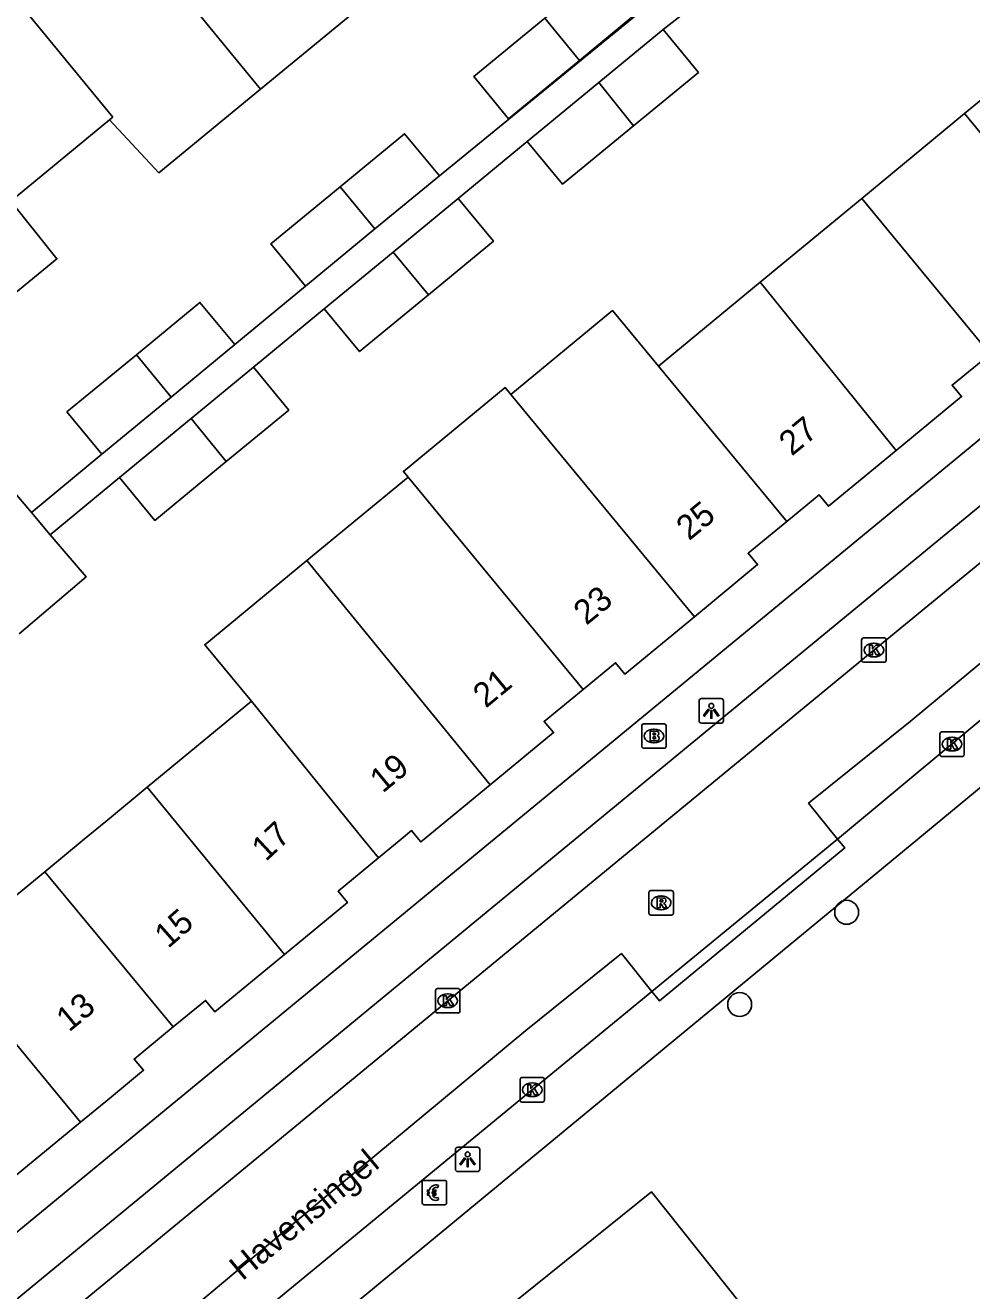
# Model space of a CAD drawing. Extents: x 161771 to 163125, y 382479 to 383177.
# Drawn here: x 161996.6 to 162035.2, y 382981.5 to 383033.3 of the extents above; entities that cross this region are included whole.
import ezdxf

# ---------------------------------------------------------------- set-up
doc = ezdxf.new("R2010")
doc.units = 0
for name, color, linetype in [('IMGEO_Betaalautomaat', 7, 'Continuous'), ('IMGEO_Boom', 7, 'Continuous'), ('IMGEO_Brandkraan', 7, 'Continuous'), ('IMGEO_Kolk', 7, 'Continuous'), ('IMGEO_Lichtpunt', 7, 'Continuous'), ('IMGEO_Openbare_ruimte_label', 7, 'Continuous'), ('IMGEO_Pand', 7, 'Continuous'), ('IMGEO_Pand_nummerreeks', 7, 'Continuous'), ('IMGEO_Rijbaan_lokaal_open', 7, 'Continuous'), ('IMGEO_Rioolput', 7, 'Continuous'), ('IMGEO_Voetpad_open', 7, 'Continuous')]:
    doc.layers.add(name, color=color, linetype=linetype)

msp = doc.modelspace()

# ---------------------------------------------------------------- linework, layer by layer
at = {"layer": 'IMGEO_Betaalautomaat'}
for p, q in [((162012.785, 382985.127), (162012.785, 382985.968)), ((162012.785, 382985.968), (162012.785, 382985.127)), ((162012.86, 382986.051), (162013.701, 382986.051)), ((162013.701, 382986.051), (162012.86, 382986.051)), ((162013.447, 382985.856), (162013.43, 382985.756)), ((162013.784, 382985.977), (162013.784, 382985.136)), ((162013.784, 382985.136), (162013.784, 382985.977)), ((162013.068, 382985.515), (162013.068, 382985.583)), ((162013.189, 382985.583), (162013.189, 382985.515)), ((162013.434, 382985.35), (162013.456, 382985.263)), ((162013.71, 382985.052), (162012.869, 382985.052)), ((162012.869, 382985.052), (162013.71, 382985.052))]:
    msp.add_line(p, q, dxfattribs=at)
for points in [[(162013.068, 382985.583), (162012.999, 382985.583), (162012.999, 382985.652), (162013.078, 382985.652)], [(162013.073, 382985.446), (162012.999, 382985.446), (162012.999, 382985.515), (162013.068, 382985.515)], [(162013.2, 382985.652), (162013.347, 382985.652), (162013.347, 382985.583), (162013.189, 382985.583)], [(162013.189, 382985.515), (162013.347, 382985.515), (162013.347, 382985.446), (162013.203, 382985.446)]]:
    msp.add_lwpolyline(points, dxfattribs=at)
for centre, radius, start, end in [((162012.863, 382985.974), 0.0779, 92.4484, 184.2845), ((162012.863, 382985.974), 0.0779, 92.4484, 184.2845), ((162013.361, 382985.576), 0.293, 73.014, 165.0139), ((162013.707, 382985.974), 0.0779, 2.4484, 94.2845), ((162013.707, 382985.974), 0.0779, 2.4484, 94.2845), ((162013.334, 382985.501), 0.267, 191.8096, 297.0389), ((162013.367, 382985.589), 0.179, 69.3236, 159.5683), ((162013.367, 382985.516), 0.179, 202.7625, 291.8693), ((162012.863, 382985.13), 0.0779, 182.4484, 274.2845), ((162012.863, 382985.13), 0.0779, 182.4484, 274.2845), ((162013.707, 382985.13), 0.0779, 272.4484, 4.2845), ((162013.707, 382985.13), 0.0779, 272.4484, 4.2845)]:
    msp.add_arc(centre, radius, start, end, dxfattribs=at)
at = {"layer": 'IMGEO_Boom'}
for centre in [(162030.132, 382997.008), (162025.76, 382993.237)]:
    msp.add_circle(centre, 0.489, dxfattribs=at)
at = {"layer": 'IMGEO_Brandkraan'}
for p, q in [((162021.756, 383003.786), (162021.756, 383004.638)), ((162021.831, 383004.712), (162022.683, 383004.712)), ((162022.244, 383004.492), (162022.269, 383004.492)), ((162022.757, 383004.638), (162022.757, 383003.786)), ((162022.267, 383003.932), (162022.242, 383003.932)), ((162022.683, 383003.712), (162021.831, 383003.712))]:
    msp.add_line(p, q, dxfattribs=at)
for points in [[(162021.756, 383003.786), (162021.756, 383004.638)], [(162021.831, 383004.712), (162022.683, 383004.712)], [(162022.757, 383004.638), (162022.757, 383003.786)], [(162022.104, 383004.412), (162022.104, 383004.012), (162022.317, 383004.012)], [(162022.335, 383004.412), (162022.104, 383004.412)], [(162022.283, 383004.331), (162022.229, 383004.331), (162022.229, 383004.255)], [(162022.229, 383004.255), (162022.282, 383004.255)], [(162022.291, 383004.179), (162022.229, 383004.179), (162022.229, 383004.098)], [(162022.229, 383004.098), (162022.291, 383004.098)], [(162022.683, 383003.712), (162021.831, 383003.712)]]:
    msp.add_lwpolyline(points, dxfattribs=at)
for centre, radius, start, end in [((162021.833, 383004.636), 0.0765, 91.552, 178.448), ((162021.833, 383004.636), 0.0765, 91.552, 178.448), ((162022.681, 383004.636), 0.0765, 1.552, 88.448), ((162022.681, 383004.636), 0.0765, 1.552, 88.448), ((162022.284, 383004.293), 0.0379, 267.8285, 90.9355), ((162022.292, 383004.138), 0.0404, 269.8759, 90.5077), ((162022.323, 383004.263), 0.251, 268.6676, 293.5347), ((162022.339, 383004.267), 0.145, 59.4692, 91.5367), ((162022.364, 383004.314), 0.0922, 285.5137, 58.1501), ((162022.369, 383004.122), 0.105, 301.3115, 78.989), ((162021.833, 383003.788), 0.0765, 181.552, 268.448), ((162021.833, 383003.788), 0.0765, 181.552, 268.448), ((162022.681, 383003.788), 0.0765, 271.552, 358.448), ((162022.681, 383003.788), 0.0765, 271.552, 358.448)]:
    msp.add_arc(centre, radius, start, end, dxfattribs=at)
for centre, major_axis, ratio, start_param, end_param in [((162022.243, 383004.212), (-0.387, 0.002), 0.722429, 4.712389, 7.853982), ((162022.268, 383004.212), (-0.39, 0.002), 0.717154, 1.570796, 4.712389)]:
    msp.add_ellipse(centre, major_axis=major_axis, ratio=ratio, start_param=start_param, end_param=end_param, dxfattribs=at)
at = {"layer": 'IMGEO_Kolk'}
for p, q in [((162030.746, 383007.3), (162030.746, 383008.152)), ((162030.821, 383008.226), (162031.673, 383008.226)), ((162031.747, 383008.152), (162031.747, 383007.3)), ((162031.234, 383008.006), (162031.259, 383008.006)), ((162031.673, 383007.226), (162030.821, 383007.226)), ((162031.257, 383007.446), (162031.232, 383007.446)), ((162033.94, 383003.455), (162033.94, 383004.307)), ((162034.015, 383004.381), (162034.867, 383004.381)), ((162034.428, 383004.161), (162034.453, 383004.161)), ((162034.941, 383004.307), (162034.941, 383003.455)), ((162034.451, 383003.601), (162034.426, 383003.601)), ((162034.867, 383003.381), (162034.015, 383003.381)), ((162013.329, 382992.966), (162013.329, 382993.818)), ((162013.404, 382993.892), (162014.256, 382993.892)), ((162013.817, 382993.672), (162013.842, 382993.672)), ((162014.33, 382993.818), (162014.33, 382992.966)), ((162013.84, 382993.112), (162013.815, 382993.112)), ((162014.256, 382992.892), (162013.404, 382992.892)), ((162016.784, 382989.327), (162016.784, 382990.179)), ((162016.859, 382990.253), (162017.711, 382990.253)), ((162017.272, 382990.033), (162017.297, 382990.033)), ((162017.785, 382990.179), (162017.785, 382989.327)), ((162017.295, 382989.473), (162017.27, 382989.473)), ((162017.711, 382989.253), (162016.859, 382989.253))]:
    msp.add_line(p, q, dxfattribs=at)
for points in [[(162030.746, 383007.3), (162030.746, 383008.152)], [(162030.821, 383008.226), (162031.673, 383008.226)], [(162031.747, 383008.152), (162031.747, 383007.3)], [(162031.067, 383007.926), (162031.19, 383007.926), (162031.19, 383007.775), (162031.32, 383007.926), (162031.484, 383007.926), (162031.338, 383007.775), (162031.491, 383007.526), (162031.339, 383007.526), (162031.254, 383007.69), (162031.19, 383007.623), (162031.19, 383007.526), (162031.067, 383007.526), (162031.067, 383007.926)], [(162031.673, 383007.226), (162030.821, 383007.226)], [(162033.94, 383003.455), (162033.94, 383004.307)], [(162034.015, 383004.381), (162034.867, 383004.381)], [(162034.261, 383004.081), (162034.384, 383004.081), (162034.384, 383003.93), (162034.514, 383004.081), (162034.678, 383004.081), (162034.532, 383003.93), (162034.685, 383003.681), (162034.533, 383003.681), (162034.448, 383003.845), (162034.384, 383003.778), (162034.384, 383003.681), (162034.261, 383003.681), (162034.261, 383004.081)], [(162034.941, 383004.307), (162034.941, 383003.455)], [(162034.867, 383003.381), (162034.015, 383003.381)], [(162013.329, 382992.966), (162013.329, 382993.818)], [(162013.404, 382993.892), (162014.256, 382993.892)], [(162013.65, 382993.592), (162013.773, 382993.592), (162013.773, 382993.441), (162013.903, 382993.592), (162014.067, 382993.592), (162013.921, 382993.441), (162014.074, 382993.192), (162013.922, 382993.192), (162013.837, 382993.356), (162013.773, 382993.289), (162013.773, 382993.192), (162013.65, 382993.192), (162013.65, 382993.592)], [(162014.33, 382993.818), (162014.33, 382992.966)], [(162014.256, 382992.892), (162013.404, 382992.892)], [(162016.784, 382989.327), (162016.784, 382990.179)], [(162016.859, 382990.253), (162017.711, 382990.253)], [(162017.785, 382990.179), (162017.785, 382989.327)], [(162017.105, 382989.953), (162017.228, 382989.953), (162017.228, 382989.802), (162017.358, 382989.953), (162017.522, 382989.953), (162017.376, 382989.802), (162017.529, 382989.553), (162017.377, 382989.553), (162017.292, 382989.717), (162017.228, 382989.65), (162017.228, 382989.553), (162017.105, 382989.553), (162017.105, 382989.953)], [(162017.711, 382989.253), (162016.859, 382989.253)]]:
    msp.add_lwpolyline(points, dxfattribs=at)
for centre, start, end in [((162030.823, 383008.15), 91.552, 178.448), ((162030.823, 383008.15), 91.552, 178.448), ((162031.671, 383008.15), 1.552, 88.448), ((162031.671, 383008.15), 1.552, 88.448), ((162030.823, 383007.302), 181.552, 268.448), ((162030.823, 383007.302), 181.552, 268.448), ((162031.671, 383007.302), 271.552, 358.448), ((162031.671, 383007.302), 271.552, 358.448), ((162034.017, 383004.305), 91.552, 178.448), ((162034.017, 383004.305), 91.552, 178.448), ((162034.865, 383004.305), 1.552, 88.448), ((162034.865, 383004.305), 1.552, 88.448), ((162034.017, 383003.457), 181.552, 268.448), ((162034.017, 383003.457), 181.552, 268.448), ((162034.865, 383003.457), 271.552, 358.448), ((162034.865, 383003.457), 271.552, 358.448), ((162013.406, 382993.816), 91.552, 178.448), ((162013.406, 382993.816), 91.552, 178.448), ((162014.254, 382993.816), 1.552, 88.448), ((162014.254, 382993.816), 1.552, 88.448), ((162013.406, 382992.968), 181.552, 268.448), ((162013.406, 382992.968), 181.552, 268.448), ((162014.254, 382992.968), 271.552, 358.448), ((162014.254, 382992.968), 271.552, 358.448), ((162016.861, 382990.177), 91.552, 178.448), ((162016.861, 382990.177), 91.552, 178.448), ((162017.709, 382990.177), 1.552, 88.448), ((162017.709, 382990.177), 1.552, 88.448), ((162016.861, 382989.329), 181.552, 268.448), ((162016.861, 382989.329), 181.552, 268.448), ((162017.709, 382989.329), 271.552, 358.448), ((162017.709, 382989.329), 271.552, 358.448)]:
    msp.add_arc(centre, 0.0765, start, end, dxfattribs=at)
for centre, major_axis, ratio, start_param, end_param in [((162031.233, 383007.726), (-0.387, 0.002), 0.722429, 4.712389, 7.853982), ((162031.258, 383007.726), (-0.39, 0.002), 0.717154, 1.570796, 4.712389), ((162034.427, 383003.881), (-0.387, 0.002), 0.722429, 4.712389, 7.853982), ((162034.452, 383003.881), (-0.39, 0.002), 0.717154, 1.570796, 4.712389), ((162013.816, 382993.392), (-0.387, 0.002), 0.722429, 4.712389, 7.853982), ((162013.841, 382993.392), (-0.39, 0.002), 0.717154, 1.570796, 4.712389), ((162017.271, 382989.753), (-0.387, 0.002), 0.722429, 4.712389, 7.853982), ((162017.296, 382989.753), (-0.39, 0.002), 0.717154, 1.570796, 4.712389)]:
    msp.add_ellipse(centre, major_axis=major_axis, ratio=ratio, start_param=start_param, end_param=end_param, dxfattribs=at)
at = {"layer": 'IMGEO_Lichtpunt'}
for p, q in [((162024.101, 383005.646), (162024.101, 383004.839)), ((162024.101, 383005.646), (162024.101, 383004.839)), ((162025.003, 383005.741), (162024.195, 383005.741)), ((162025.003, 383005.741), (162024.195, 383005.741)), ((162025.097, 383004.839), (162025.097, 383005.646)), ((162025.097, 383004.839), (162025.097, 383005.646)), ((162024.195, 383004.745), (162025.003, 383004.745)), ((162024.195, 383004.745), (162025.003, 383004.745)), ((162015.043, 382987.408), (162014.235, 382987.408)), ((162015.043, 382987.408), (162014.235, 382987.408)), ((162014.141, 382987.313), (162014.141, 382986.506)), ((162014.141, 382987.313), (162014.141, 382986.506)), ((162015.137, 382986.506), (162015.137, 382987.313)), ((162015.137, 382986.506), (162015.137, 382987.313)), ((162014.235, 382986.412), (162015.043, 382986.412)), ((162014.235, 382986.412), (162015.043, 382986.412))]:
    msp.add_line(p, q, dxfattribs=at)
for points in [[(162024.475, 383005.31), (162024.514, 383005.282), (162024.326, 383005.02), (162024.288, 383005.047), (162024.475, 383005.31)], [(162024.577, 383005.262), (162024.624, 383005.262), (162024.624, 383004.94), (162024.577, 383004.94), (162024.577, 383005.262)], [(162024.687, 383005.282), (162024.725, 383005.309), (162024.912, 383005.047), (162024.873, 383005.019), (162024.687, 383005.282)], [(162014.515, 382986.977), (162014.554, 382986.949), (162014.366, 382986.687), (162014.328, 382986.714), (162014.515, 382986.977)], [(162014.617, 382986.929), (162014.664, 382986.929), (162014.664, 382986.607), (162014.617, 382986.607), (162014.617, 382986.929)], [(162014.727, 382986.949), (162014.765, 382986.976), (162014.952, 382986.714), (162014.913, 382986.686), (162014.727, 382986.949)]]:
    msp.add_lwpolyline(points, dxfattribs=at)
for centre in [(162024.6, 383005.444), (162014.64, 382987.111)]:
    msp.add_circle(centre, 0.0994, dxfattribs=at)
for centre, start, end in [((162024.195, 383005.646), 90, 180), ((162024.195, 383005.646), 90, 180), ((162025.003, 383005.646), 0, 90), ((162025.003, 383005.646), 0, 90), ((162024.195, 383004.839), 180, 270), ((162024.195, 383004.839), 180, 270), ((162025.003, 383004.839), 270, 0), ((162025.003, 383004.839), 270, 360), ((162014.235, 382987.313), 90, 180), ((162014.235, 382987.313), 90, 180), ((162015.043, 382987.313), 0, 90), ((162015.043, 382987.313), 0, 90), ((162014.235, 382986.506), 180, 270), ((162014.235, 382986.506), 180, 270), ((162015.043, 382986.506), 270, 0), ((162015.043, 382986.506), 270, 360)]:
    msp.add_arc(centre, 0.0946, start, end, dxfattribs=at)
at = {"layer": 'IMGEO_Pand'}
for points in [[(162006.175, 383030.653), (162004.3, 383032.943), (162000, 383038.195), (161998.709, 383039.772)], [(162008.483, 383036.39), (162010.366, 383034.1), (162006.175, 383030.653)], [(162000, 383029.399), (162000.141, 383029.515), (161994.916, 383035.869)], [(162017.793, 383033.554), (162020.326, 383035.642), (162021.746, 383033.92), (162019.211, 383031.83)], [(162019.211, 383031.83), (162016.315, 383029.442), (162014.894, 383031.165), (162017.793, 383033.554)], [(162019.211, 383031.83), (162017.793, 383033.554)], [(162022.631, 383033.089), (162020.002, 383030.922)], [(162021.427, 383029.16), (162024.072, 383031.341), (162022.631, 383033.089)], [(162040.586, 383022.817), (162044.824, 383026.316), (162039.195, 383033.146), (162034.955, 383029.652)], [(162020.002, 383030.922), (162017.08, 383028.513)], [(162021.427, 383029.16), (162020.002, 383030.922)], [(162006.175, 383030.653), (162002.017, 383027.234), (162000, 383029.399)], [(162000, 383029.399), (161995.966, 383026.074)], [(162034.955, 383029.652), (162030.749, 383026.186)], [(162040.586, 383022.817), (162034.955, 383029.652)], [(162009.438, 383026.667), (162012.067, 383028.834), (162013.487, 383027.111)], [(162017.08, 383028.513), (162018.521, 383026.765), (162021.427, 383029.16)], [(162010.853, 383024.94), (162013.487, 383027.111)], [(162008.018, 383022.603), (162006.598, 383024.326), (162009.438, 383026.667)], [(162010.853, 383024.94), (162009.438, 383026.667)], [(162014.253, 383026.182), (162011.597, 383023.993)], [(162013.04, 383022.247), (162015.694, 383024.435), (162014.253, 383026.182)], [(162030.749, 383026.186), (162026.597, 383022.764)], [(162030.749, 383026.186), (162035.996, 383019.828)], [(161995.966, 383026.074), (161997.857, 383023.712), (161993.649, 383020.27)], [(162008.018, 383022.603), (162010.853, 383024.94)], [(162011.597, 383023.993), (162008.784, 383021.674)], [(162013.04, 383022.247), (162011.597, 383023.993)], [(162026.597, 383022.764), (162022.438, 383019.336)], [(162032.157, 383015.886), (162026.597, 383022.764)], [(162008.784, 383021.674), (162010.225, 383019.926), (162013.04, 383022.247)], [(162001.105, 383019.797), (162003.701, 383021.938), (162005.121, 383020.215)], [(162022.438, 383019.336), (162020.561, 383021.604), (162016.408, 383018.167)], [(162002.519, 383018.07), (162005.121, 383020.215)], [(161999.688, 383015.737), (161998.268, 383017.459), (162001.105, 383019.797)], [(162002.519, 383018.07), (162001.105, 383019.797)], [(162032.157, 383015.886), (162034.832, 383018.087), (162034.443, 383018.558), (162035.996, 383019.828)], [(162005.887, 383019.286), (162003.339, 383017.186)], [(162004.772, 383015.431), (162007.328, 383017.538), (162005.887, 383019.286)], [(162022.438, 383019.336), (162027.692, 383012.988)], [(162016.408, 383018.167), (162016.179, 383018.455), (162012.02, 383015.027), (162012.211, 383014.796)], [(161999.688, 383015.737), (162002.519, 383018.07)], [(162023.908, 383009.09), (162016.408, 383018.167)], [(162003.339, 383017.186), (162000.413, 383014.774)], [(162003.339, 383017.186), (162004.772, 383015.431)], [(162027.692, 383012.988), (162029.008, 383014.072), (162029.389, 383013.608), (162032.157, 383015.886)], [(162000.413, 383014.774), (162001.854, 383013.026), (162004.772, 383015.431)], [(161992.645, 383012.884), (161995.29, 383015.137), (161996.811, 383013.351)], [(162012.211, 383014.796), (162008.075, 383011.387)], [(162012.211, 383014.796), (162019.358, 383006.121)], [(161997.585, 383012.442), (161996.811, 383013.351)], [(162023.908, 383009.09), (162026.493, 383011.222), (162026.107, 383011.682), (162027.692, 383012.988)], [(161996.318, 383008.395), (161999.05, 383010.721), (161997.585, 383012.442)], [(162008.075, 383011.387), (162003.899, 383007.946), (162005.807, 383005.631)], [(162008.075, 383011.387), (162015.563, 383002.219)], [(162019.358, 383006.121), (162020.686, 383007.211), (162021.066, 383006.747), (162023.908, 383009.09)], [(162015.563, 383002.219), (162018.154, 383004.356), (162017.765, 383004.813), (162019.358, 383006.121)], [(162005.807, 383005.631), (162001.548, 383002.12)], [(162005.807, 383005.631), (162010.369, 383000), (162010.994, 382999.229)], [(161997.358, 382998.667), (161998.975, 383000), (162000, 383000.845), (162001.548, 383002.12)], [(162001.548, 383002.12), (162003.287, 383000), (162007.154, 382995.287)], [(162010.994, 382999.229), (162011.929, 383000), (162012.347, 383000.345), (162012.631, 383000), (162012.728, 382999.882), (162012.871, 383000), (162015.563, 383002.219)], [(162007.154, 382995.287), (162009.728, 382997.408), (162009.346, 382997.871), (162010.994, 382999.229)], [(161997.358, 382998.667), (161993.198, 382995.239)], [(162002.613, 382992.326), (162000, 382995.479), (161997.358, 382998.667)], [(161998.816, 382988.427), (161993.198, 382995.239)], [(162007.154, 382995.287), (162004.309, 382992.942), (162003.929, 382993.406), (162002.613, 382992.326)], [(161998.816, 382988.427), (162000, 382989.402), (162001.395, 382990.551), (162001.007, 382991.009), (162002.613, 382992.326)], [(161994.265, 382985.457), (161995.583, 382986.543), (161995.964, 382986.079), (161998.816, 382988.427)], [(162026.415, 382980.229), (162022.161, 382985.576), (162016.226, 382980.817)]]:
    msp.add_lwpolyline(points, dxfattribs=at)
at = {"layer": 'IMGEO_Rijbaan_lokaal_open'}
for points in [[(162050.186, 383023.322), (162047.037, 383020.734), (162043.486, 383017.783), (162031.244, 383007.725), (162021.857, 383000), (162013.827, 382993.391), (162000, 382981.997), (161982.948, 382967.988), (161976.457, 382962.629)], [(162029.756, 383000), (162028.577, 383001.467), (162032.727, 383004.801), (162035.854, 383007.391), (162036.987, 383006.022)], [(162022.173, 382993.772), (162029.756, 383000)], [(161998.665, 382974.436), (161997.474, 382975.862), (162008.841, 382985.39), (162017.025, 382992.183), (162020.929, 382995.32), (162022.173, 382993.772)]]:
    msp.add_lwpolyline(points, dxfattribs=at)
at = {"layer": 'IMGEO_Rioolput'}
for p, q in [((162022.051, 382996.968), (162022.051, 382997.82)), ((162022.126, 382997.894), (162022.978, 382997.894)), ((162023.052, 382997.82), (162023.052, 382996.968)), ((162022.539, 382997.674), (162022.564, 382997.674)), ((162022.978, 382996.894), (162022.126, 382996.894)), ((162022.562, 382997.114), (162022.537, 382997.114))]:
    msp.add_line(p, q, dxfattribs=at)
for points in [[(162022.051, 382996.968), (162022.051, 382997.82)], [(162022.126, 382997.894), (162022.978, 382997.894)], [(162023.052, 382997.82), (162023.052, 382996.968)], [(162022.64, 382997.592), (162022.388, 382997.594), (162022.388, 382997.194)], [(162022.388, 382997.194), (162022.512, 382997.194), (162022.512, 382997.356), (162022.523, 382997.356)], [(162022.566, 382997.513), (162022.512, 382997.513), (162022.512, 382997.432)], [(162022.512, 382997.432), (162022.564, 382997.432)], [(162022.57, 382997.327), (162022.641, 382997.194), (162022.781, 382997.194), (162022.716, 382997.32)], [(162022.978, 382996.894), (162022.126, 382996.894)]]:
    msp.add_lwpolyline(points, dxfattribs=at)
for centre, radius, start, end in [((162022.128, 382997.818), 0.0765, 91.552, 178.448), ((162022.128, 382997.818), 0.0765, 91.552, 178.448), ((162022.976, 382997.818), 0.0765, 1.552, 88.448), ((162022.976, 382997.818), 0.0765, 1.552, 88.448), ((162022.522, 382997.303), 0.0533, 26.0293, 88.6989), ((162022.548, 382997.621), 0.19, 274.7715, 282.9687), ((162022.572, 382997.417), 0.0964, 77.0061, 93.1865), ((162022.586, 382997.474), 0.0378, 276.6634, 79.6772), ((162022.639, 382997.482), 0.109, 350.3612, 89.416), ((162022.637, 382997.482), 0.112, 277.5842, 350.9817), ((162022.621, 382997.267), 0.108, 29.5134, 73.7905), ((162022.128, 382996.97), 0.0765, 181.552, 268.448), ((162022.128, 382996.97), 0.0765, 181.552, 268.448), ((162022.976, 382996.97), 0.0765, 271.552, 358.448), ((162022.976, 382996.97), 0.0765, 271.552, 358.448)]:
    msp.add_arc(centre, radius, start, end, dxfattribs=at)
for centre, major_axis, ratio, start_param, end_param in [((162022.538, 382997.394), (-0.387, 0.002), 0.722429, 4.712389, 7.853982), ((162022.563, 382997.394), (-0.39, 0.002), 0.717154, 1.570796, 4.712389)]:
    msp.add_ellipse(centre, major_axis=major_axis, ratio=ratio, start_param=start_param, end_param=end_param, dxfattribs=at)
at = {"layer": 'IMGEO_Voetpad_open'}
for points in [[(162013.487, 383027.111), (162024.656, 383036.24)], [(162025.436, 383035.289), (162022.631, 383033.089)], [(162017.08, 383028.513), (162014.253, 383026.182)], [(162045.451, 383024.477), (162015.728, 383000), (162000, 382987.048), (161980.905, 382971.327), (161973.196, 382965.037)], [(161977.639, 382965.905), (161981.711, 382969.256), (162000, 382984.317), (162019.033, 383000), (162046.822, 383022.87)], [(162005.121, 383020.215), (162008.018, 383022.603)], [(162008.784, 383021.674), (162005.887, 383019.286)], [(161996.811, 383013.351), (161999.688, 383015.737)], [(162000.413, 383014.774), (161997.585, 383012.442)], [(161976.127, 382953.087), (161984.645, 382960.165), (162000, 382972.728), (162033.035, 383000), (162046.723, 383011.3)], [(162029.756, 383000), (162036.987, 383006.022)], [(162029.756, 383000), (162030.052, 382999.642), (162022.49, 382993.388), (162022.173, 382993.772)], [(161998.665, 382974.436), (162000, 382975.536), (162017.28, 382989.754), (162022.173, 382993.772)]]:
    msp.add_lwpolyline(points, dxfattribs=at)

# ---------------------------------------------------------------- texts
at = {"layer": 'IMGEO_Openbare_ruimte_label'}
msp.add_text('Havensingel', height=1, rotation=39.6442, dxfattribs=at).set_placement((162005.438, 382981.921))
at = {"layer": 'IMGEO_Pand_nummerreeks'}
for s, rotation, p in [('27', 39.4857, (162027.89, 383015.63)), ('25', 39.4857, (162023.692, 383012.171)), ('23', 39.4857, (162019.495, 383008.712)), ('21', 39.4857, (162015.385, 383005.326)), ('19', 39.4857, (162011.17, 383001.853)), ('17', 43.0986, (162006.394, 382999.055)), ('15', 41.4521, (162002.4, 382995.5)), ('13', 39.4738, (161998.352, 382992.088))]:
    msp.add_text(s, height=1, rotation=rotation, dxfattribs=at).set_placement(p)

doc.saveas('drawing.dxf')
